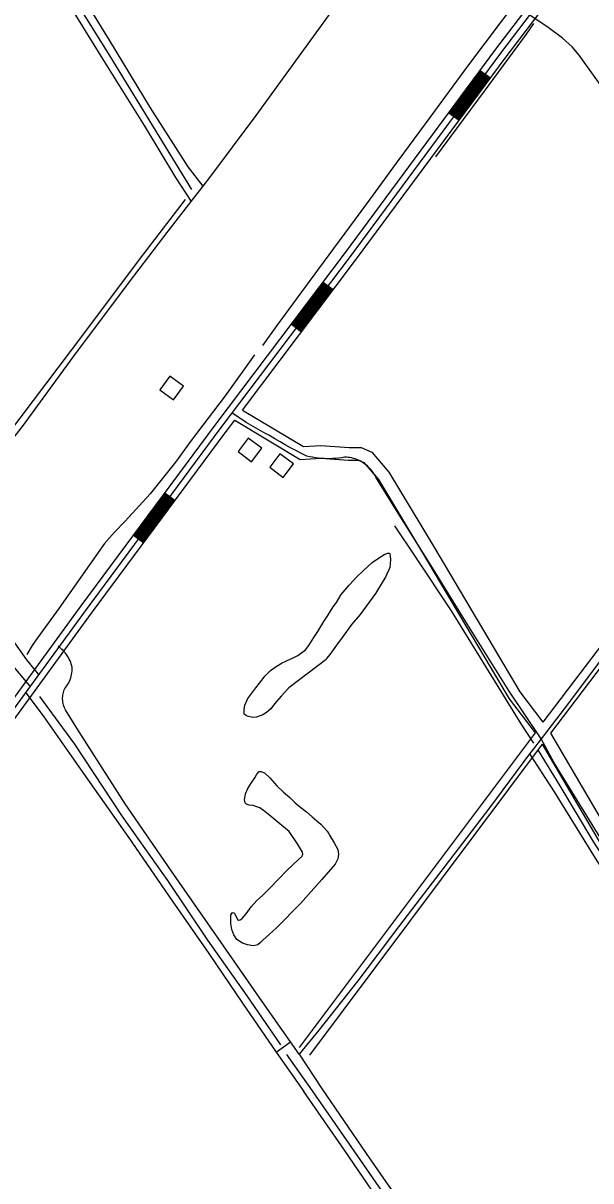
# Model space of a CAD drawing. Extents: x 3392644 to 3430565, y 576657 to 602123.
# Drawn here: x 3417869 to 3419215, y 597408 to 600152 of the extents above; entities that cross this region are included whole.
import ezdxf

# ---------------------------------------------------------------- set-up
doc = ezdxf.new("R2010")
doc.units = 0
for name, color, linetype in [('V-BLDG-OTLN', 7, 'Continuous'), ('V-DTCH-CNTR', 7, 'Continuous'), ('V-ROAD-CNTR', 7, 'Continuous'), ('V-SITE-VEGE', 7, 'Continuous'), ('V-TOPO-SHOR', 7, 'Continuous')]:
    doc.layers.add(name, color=color, linetype=linetype)

msp = doc.modelspace()

# ---------------------------------------------------------------- linework, layer by layer
at = {"layer": 'V-BLDG-OTLN'}
for points in [[(3418225.6, 599259.6), (3418249.3, 599291.8), (3418217.2, 599315.5), (3418193.4, 599283.4)], [(3418402.7, 599168.9), (3418378.6, 599137), (3418410.5, 599112.8), (3418434.6, 599144.7)], [(3418477.7, 599131.6), (3418453.5, 599099.7), (3418485.4, 599075.6), (3418509.6, 599107.5)]]:
    msp.add_lwpolyline(points, close=True, dxfattribs=at)
at = {"layer": 'V-DTCH-CNTR'}
msp.add_line((3418469.2, 597712.9), (3418502.6, 597738), dxfattribs=at)
for points in [[(3417667.3, 598943.2), (3417748, 599043.8), (3417869.7, 599199.6), (3417986.8, 599359.7), (3418121, 599538.9), (3418212.8, 599659.3), (3418267.6, 599729.8), (3418295.5, 599765.7), (3418309.5, 599783.7), (3418421.7, 599933.8), (3418598.9, 600178.9), (3418696.8, 600307.6)], [(3417911.2, 600304.7), (3417968.5, 600211.7), (3418057.4, 600067.9), (3418156, 599909.6), (3418230, 599786.9), (3418267.6, 599729.8)], [(3418295.5, 599765.7), (3418260, 599812.2), (3418171, 599951.9), (3418074.1, 600111.9), (3417989.3, 600250.8), (3417954.6, 600304.9)], [(3420385.8, 598266), (3420303.5, 598389.5), (3420182.4, 598572.1), (3420057.9, 598764.1), (3419939.6, 598943), (3419846, 599084.6), (3419754.7, 599228.5), (3419718.9, 599285.6), (3419651.4, 599383.8), (3419558.9, 599525.9), (3419457.7, 599678.3), (3419365.3, 599821.1), (3419304.8, 599915.6), (3419244.2, 599997.1), (3419241.1, 600001.3), (3419187.3, 600076.7), (3419170.6, 600096.6), (3419147.4, 600116.8), (3419110.1, 600144.4), (3419066.4, 600173.5)], [(3416950.2, 599977.4), (3416997.2, 599911.7), (3417080.2, 599792.3), (3417190.6, 599632), (3417304.9, 599463.3), (3417417.2, 599304.7), (3417525.4, 599149.1), (3417618, 599012.3), (3417667.3, 598943.2), (3417721.7, 598867), (3417816, 598729), (3417877.3, 598643.3), (3417904.6, 598609.5)], [(3417884.7, 598581.8), (3417839.8, 598635.6), (3417733.2, 598782.8), (3417631.3, 598928.7), (3417514.1, 599101.7), (3417415.8, 599250.4), (3417355.2, 599340.2), (3417261.8, 599469.3), (3417169.1, 599603.7), (3417066.2, 599753.2), (3416971.1, 599889.5), (3416930.5, 599942.3)], [(3419983.8, 599630.2), (3419874.3, 599488.9), (3419729.2, 599299.9), (3419718.9, 599285.6), (3419696.3, 599254.4), (3419631.1, 599164.2), (3419489, 598976.3), (3419390.4, 598848.4), (3419275.2, 598691.2), (3419159.4, 598537), (3419096.9, 598456.1), (3419078.6, 598432.4), (3419069.7, 598420.5), (3418974.4, 598292.7), (3418880.1, 598168.2), (3418758.9, 598010), (3418662.1, 597882), (3418569.8, 597765.8), (3418523.3, 597708.3), (3418576.5, 597628.2)], [(3419259.5, 598184.7), (3419127.9, 598399.5), (3419096.9, 598456.1), (3419021.5, 598568.8), (3418922.3, 598727.1), (3418839.6, 598861.2), (3418750.1, 599003.3), (3418705.1, 599076.1), (3418703.2, 599079.9), (3418701.1, 599083.5), (3418698.9, 599087.1), (3418696.4, 599090.5), (3418693.8, 599093.8), (3418691, 599097), (3418688.1, 599100), (3418685, 599102.9), (3418681.8, 599105.6), (3418678.4, 599108.1), (3418674.9, 599110.5), (3418671.3, 599112.7), (3418667.6, 599114.7), (3418663.8, 599116.5), (3418659.9, 599118.1), (3418655.9, 599119.5), (3418651.8, 599120.7), (3418647.7, 599121.7), (3418643.6, 599122.5), (3418639.4, 599123), (3418635.2, 599123.4), (3418631, 599123.5), (3418624.2, 599122.4), (3418617.3, 599121.5), (3418610.4, 599120.8), (3418603.5, 599120.3), (3418596.5, 599120.1), (3418589.6, 599120.1), (3418582.7, 599120.3), (3418575.8, 599120.7), (3418568.9, 599121.4), (3418562, 599122.3), (3418555.1, 599123.4), (3418548.3, 599124.8), (3418541.6, 599126.3), (3418528.7, 599132.6), (3418515.8, 599139.2), (3418503.1, 599145.9), (3418490.5, 599152.8), (3418478, 599159.9), (3418465.6, 599167.2), (3418453.3, 599174.7), (3418442.1, 599180.6), (3418430.9, 599186.7), (3418419.9, 599193), (3418408.9, 599199.4), (3418398.1, 599206.1), (3418387.4, 599212.9), (3418376.8, 599219.9), (3418366.3, 599227)], [(3418523.3, 597708.3), (3418502.6, 597738), (3418435.8, 597833.7), (3418331.6, 597983.8), (3418221.1, 598142.4), (3418110.7, 598302.1), (3417996, 598481.5), (3417969.8, 598524.8), (3417968.3, 598527.7), (3417966.9, 598530.7), (3417965.7, 598533.7), (3417964.7, 598536.9), (3417963.8, 598540), (3417963.2, 598543.3), (3417962.8, 598546.5), (3417962.6, 598549.8), (3417962.6, 598553.1), (3417962.8, 598556.4), (3417963.2, 598559.6), (3417963.8, 598562.8), (3417964.6, 598566), (3417965.6, 598569.2), (3417966.7, 598572.2), (3417968.1, 598575.2), (3417970.6, 598578.5), (3417973, 598581.9), (3417975.2, 598585.5), (3417977.1, 598589.1), (3417978.9, 598592.9), (3417980.5, 598596.7), (3417981.8, 598600.6), (3417983, 598604.6), (3417983.9, 598608.7), (3417984.6, 598612.8), (3417985.1, 598616.9), (3417985.3, 598621), (3417985.3, 598625.2), (3417984.3, 598629.2), (3417983.2, 598633.2), (3417981.8, 598637.2), (3417980.2, 598641.1), (3417978.4, 598644.8), (3417976.4, 598648.5), (3417974.2, 598652.1), (3417971.9, 598655.6), (3417969.4, 598658.9), (3417966.7, 598662.1), (3417964, 598665.1), (3417961.2, 598667.9), (3417958.3, 598670.5), (3417955.2, 598673), (3417952, 598675.3)], [(3417874.2, 598567.2), (3417918.4, 598508.1), (3418012.3, 598373.6), (3418119.9, 598221.1), (3418222.3, 598072.2), (3418309.3, 597947.4), (3418389.4, 597829.3), (3418469.2, 597712.9), (3418534.1, 597620.1)], [(3419069.7, 598420.5), (3419128, 598330.2), (3419225.4, 598173.1), (3419310.4, 598039.5), (3419407.9, 597881.8), (3419498.4, 597733.3), (3419549.7, 597649)], [(3418751.9, 597303.9), (3418630.5, 597481.1), (3418534.1, 597620.1)], [(3418576.5, 597628.2), (3418682.5, 597473.4), (3418786.8, 597323.3)]]:
    msp.add_lwpolyline(points, dxfattribs=at)
at = {"layer": 'V-ROAD-CNTR'}
for p, q in [((3418952.7, 600040.6), (3418976.8, 600022.8)), ((3418878.4, 599940.1), (3418902.5, 599922.3)), ((3418580.5, 599538.7), (3418604.4, 599520.7)), ((3418505.2, 599439), (3418529.1, 599420.9)), ((3418205.2, 599038.8), (3418229.3, 599021)), ((3418130.7, 598938.4), (3418154.8, 598920.6))]:
    msp.add_line(p, q, dxfattribs=at)
for points in [[(3413118, 592133.5), (3413250.7, 592377), (3413294.6, 592444.7), (3414203.8, 593699.8), (3414505.9, 594097), (3415105.1, 594899.5), (3415984.6, 596082.5), (3416670.7, 596990.9), (3417115, 597580.5), (3417362.2, 597901.6), (3417717.3, 598374.5), (3418006.8, 598771.4), (3418324.3, 599199.5), (3418633.3, 599608.6), (3418989.8, 600090.7), (3419158.6, 600313.1)], [(3414215.9, 593690.9), (3414517.9, 594088), (3415117.1, 594890.5), (3415996.6, 596073.5), (3416682.7, 596981.8), (3417127, 597571.4), (3417374.2, 597892.5), (3417729.4, 598365.6), (3418018.9, 598762.5), (3418336.3, 599190.5), (3418645.3, 599599.7), (3419001.8, 600081.7), (3419176.9, 600312.5)], [(3418388.9, 599235.2), (3418657.3, 599590.7), (3419013.8, 600072.8), (3419192.3, 600308)], [(3420339.8, 600141.4), (3420294.5, 600080.9), (3419677.7, 599254), (3419101.3, 598495.2)], [(3420357.7, 600115.3), (3420318.6, 600063), (3419701.7, 599235.9), (3419119.1, 598469.1)], [(3418880.8, 599938.3), (3418955.1, 600038.8)], [(3418883.2, 599936.5), (3418957.5, 600037.1)], [(3418885.6, 599934.8), (3418960, 600035.3)], [(3418888, 599933), (3418962.4, 600033.5)], [(3418890.5, 599931.2), (3418964.8, 600031.7)], [(3418892.9, 599929.4), (3418967.2, 600029.9)], [(3418895.3, 599927.6), (3418969.6, 600028.1)], [(3418897.7, 599925.8), (3418972, 600026.3)], [(3418900.1, 599924.1), (3418974.4, 600024.6)], [(3418507.6, 599437.2), (3418582.9, 599536.9)], [(3418509.9, 599435.4), (3418585.3, 599535.1)], [(3418512.3, 599433.6), (3418587.7, 599533.3)], [(3418514.7, 599431.8), (3418590.1, 599531.5)], [(3418517.1, 599430), (3418592.5, 599529.7)], [(3418519.5, 599428.2), (3418594.9, 599527.9)], [(3418521.9, 599426.3), (3418597.2, 599526.1)], [(3418524.3, 599424.5), (3418599.6, 599524.3)], [(3418526.7, 599422.7), (3418602, 599522.5)], [(3418388.9, 599235.2), (3418533.3, 599148.6), (3418574.5, 599151.7), (3418641.8, 599146.6), (3418670.2, 599146.6), (3418695.3, 599135.7), (3418735.8, 599088.4), (3418841.9, 598912.5), (3419046.1, 598567.5), (3419101.3, 598495.2)], [(3416640.7, 596901.4), (3416694.6, 596972.8), (3417138.9, 597562.4), (3417386.1, 597883.4), (3417741.4, 598356.6), (3418031, 598753.7), (3418348.3, 599181.5), (3418370.7, 599211.2)], [(3418370.7, 599211.2), (3418526, 599118), (3418574.4, 599121.6), (3418640.6, 599116.6), (3418664, 599116.6), (3418677, 599110.9), (3418711.4, 599070.8), (3418816.1, 598897.1), (3419021.2, 598550.7), (3419082.5, 598470.4)], [(3418133.1, 598936.7), (3418207.6, 599037.1)], [(3418135.5, 598934.9), (3418210, 599035.3)], [(3418137.9, 598933.1), (3418212.4, 599033.5)], [(3418140.3, 598931.3), (3418214.8, 599031.7)], [(3418142.7, 598929.5), (3418217.2, 599029.9)], [(3418145.2, 598927.7), (3418219.6, 599028.1)], [(3418147.6, 598925.9), (3418222, 599026.3)], [(3418150, 598924.1), (3418224.4, 599024.5)], [(3418152.4, 598922.4), (3418226.8, 599022.8)], [(3419082.5, 598470.4), (3418523.6, 597724.5)], [(3419119.1, 598469.1), (3419330.7, 598108), (3419538.8, 597767.2), (3419673.5, 597558.2)], [(3419099.6, 598443.1), (3418547.6, 597706.5)], [(3419099.6, 598443.1), (3419305, 598092.6), (3419513.4, 597751.2), (3419648.3, 597541.9)]]:
    msp.add_lwpolyline(points, dxfattribs=at)
at = {"layer": 'V-SITE-VEGE'}
msp.add_lwpolyline([(3418499, 598576.5), (3418480.9, 598556.9), (3418464.9, 598538.9), (3418456, 598527.2), (3418446, 598518.8), (3418437.2, 598512.9), (3418422.3, 598507.1), (3418413.3, 598506.9), (3418399.9, 598510.1), (3418393, 598514.8), (3418392.9, 598525.9), (3418394.8, 598535.7), (3418402.1, 598551.9), (3418420.8, 598576.8), (3418429.2, 598587.6), (3418442.8, 598605.3), (3418455.4, 598617.7), (3418468.7, 598627.2), (3418482.9, 598636.3), (3418489.9, 598639), (3418495.3, 598641.7), (3418507.7, 598647.6), (3418520.6, 598653.8), (3418538.1, 598667.3), (3418546.5, 598676.9), (3418558.5, 598695.9), (3418567.8, 598710.4), (3418581.5, 598733.8), (3418591.3, 598748.7), (3418603.7, 598768.9), (3418611.7, 598779.3), (3418623.2, 598797.9), (3418632.1, 598809.2), (3418641.8, 598820.4), (3418659.9, 598840.4), (3418675, 598854.4), (3418696.8, 598874.3), (3418709.3, 598883), (3418726.3, 598893.7), (3418733.8, 598896.3), (3418737.9, 598896.2), (3418739.3, 598890.1), (3418739.9, 598881), (3418738.7, 598862.2), (3418728.3, 598839.1), (3418722.3, 598830.7), (3418704.4, 598800.4), (3418668.3, 598750.5), (3418648.5, 598728.1), (3418625.6, 598696.3), (3418612.1, 598678.2), (3418596.4, 598656), (3418589.2, 598647.6), (3418587.5, 598644.4)], close=True, dxfattribs=at)
at = {"layer": 'V-TOPO-SHOR'}
msp.add_line((3418493.2, 597707.7), (3418554.6, 597621.8), dxfattribs=at)
for points in [[(3418269, 599758.2), (3418191.3, 599884.9), (3418075.3, 600074.3), (3417970.2, 600243.3), (3417931.8, 600304.8)], [(3419068.1, 600242.4), (3419004.3, 600159.6), (3418922.6, 600050.5), (3418833.5, 599929.1), (3418759.7, 599829.4), (3418682.9, 599724.3), (3418566.7, 599567.3), (3418470.8, 599436), (3418436.3, 599388.1)], [(3418847.6, 599835.9), (3418962.9, 599991.3), (3419062.2, 600126.3), (3419080, 600151.9)], [(3418253.2, 599734.4), (3418144, 599592.4), (3418012.1, 599416.3), (3417831.9, 599177.3), (3417723.5, 599034.9), (3417674.4, 598971.8)], [(3418417.4, 599366.6), (3418347.9, 599269.1), (3418267.4, 599163), (3418229.9, 599112.2), (3418170.4, 599037), (3418110.6, 598971.9), (3418085.6, 598945.8), (3418061.8, 598919.1), (3418005.8, 598839.6), (3417953.4, 598764.9), (3417903, 598695.4), (3417890.7, 598677.3), (3417877.7, 598655.6)], [(3418749.1, 598960.7), (3418798.8, 598886.6), (3418884, 598759.5), (3418958.6, 598638), (3419048.6, 598491.8), (3419078.9, 598445.4)], [(3417908, 598556.3), (3417990.8, 598443.1), (3418104.2, 598271.6), (3418211.6, 598119.8), (3418306.1, 597978.5), (3418399.7, 597846.7), (3418478.9, 597730.6)], [(3419089.8, 598428.5), (3419141, 598344.3), (3419220.7, 598211.4), (3419286.4, 598110.2), (3419359.3, 597991.7), (3419443.6, 597853.4), (3419519.4, 597730), (3419575.7, 597634.4)], [(3418595.4, 598227.4), (3418606.2, 598209.3), (3418614.7, 598193.7), (3418616.8, 598183), (3418615.3, 598171.8), (3418609.1, 598158.9), (3418576.8, 598122.9), (3418526.8, 598065.5), (3418469.7, 598007.7), (3418452.1, 597992.1), (3418437.5, 597978.8), (3418431.5, 597973.6), (3418425.4, 597967.9), (3418422.4, 597966.8), (3418414.1, 597965.2), (3418401.1, 597967.3), (3418388.8, 597971.7), (3418376, 597980.3), (3418368.5, 597991.2), (3418363.5, 598003.8), (3418361.5, 598018), (3418361.2, 598031.1), (3418361.4, 598038.8), (3418365.1, 598044), (3418368.6, 598043.9), (3418370.4, 598042.1), (3418373.2, 598036.1), (3418377.1, 598027.7), (3418379.5, 598026.5), (3418383.6, 598027), (3418388.5, 598030.4), (3418397.6, 598041.4), (3418409.3, 598057.7), (3418423.3, 598072.8), (3418436.6, 598084.9), (3418453, 598101.1), (3418474.9, 598124.3), (3418493.7, 598143.4), (3418509.5, 598157.8), (3418522.2, 598169.9), (3418529.5, 598177.4), (3418532, 598182.1), (3418531, 598187.5), (3418519.6, 598207.3), (3418499.6, 598236.2), (3418482.2, 598250.9), (3418458.9, 598270.4), (3418442.1, 598283.9), (3418430.4, 598292.5), (3418421, 598295.7), (3418414, 598297.6), (3418405.1, 598299), (3418398.7, 598301.5), (3418395.2, 598304), (3418394.2, 598311.7), (3418396.3, 598325.3), (3418401.9, 598338.2), (3418409.4, 598351.1), (3418418.6, 598363.9), (3418422.9, 598372), (3418428.4, 598378.4), (3418432.6, 598378.3), (3418441.4, 598375.1), (3418454.1, 598363.6), (3418470.8, 598344.8), (3418485.9, 598329.6), (3418501, 598316.8), (3418514.3, 598304.6), (3418527.6, 598293), (3418540.4, 598282.6), (3418554.4, 598271), (3418565.4, 598261.9), (3418574.7, 598253.4), (3418589.7, 598237), (3418593.7, 598231), (3418595.4, 598227.4)], [(3418554.6, 597621.8), (3418647.4, 597487.1), (3418773.9, 597304.4), (3418901.6, 597123.6), (3419041.1, 596912.2)]]:
    msp.add_lwpolyline(points, dxfattribs=at)

doc.saveas('drawing.dxf')
